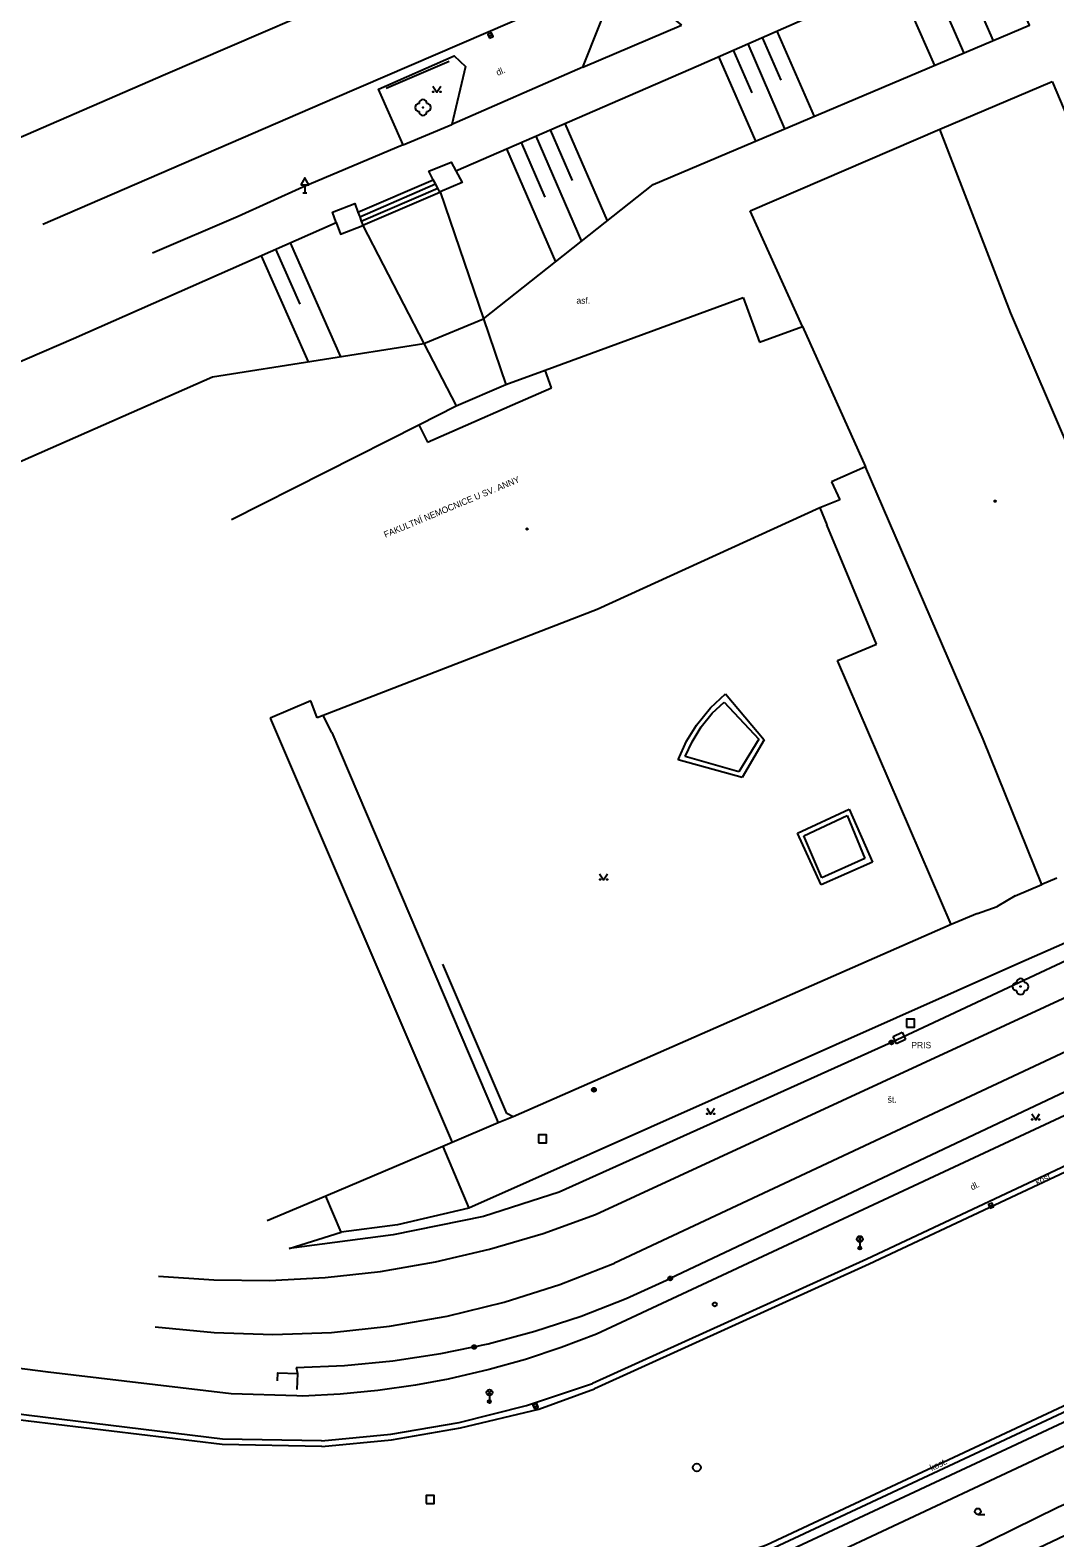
# Model space of a CAD drawing. Extents: x -599770 to -598493, y -1162076 to -1159209.
# Drawn here: x -599554.2 to -599489.7, y -1161324.7 to -1161229.9 of the extents above; entities that cross this region are included whole.
import ezdxf

# ---------------------------------------------------------------- set-up
doc = ezdxf.new("R2010")
doc.units = 0
doc.layers.add('Podklad', color=7, linetype='Continuous')

msp = doc.modelspace()

# ---------------------------------------------------------------- linework, layer by layer
at = {"layer": 'Podklad'}
for p, q in [((-599525.354, -1161230.29), (-599525.126, -1161230.19)), ((-599537.035, -1161240.14), (-599536.785, -1161240.14)), ((-599536.91, -1161239.631), (-599536.91, -1161240.14)), ((-599493.876, -1161303.886), (-599493.644, -1161303.794)), ((-599502.143, -1161306.07), (-599501.878, -1161305.805)), ((-599502.143, -1161305.805), (-599501.878, -1161306.07)), ((-599502.01, -1161306.125), (-599502.01, -1161306.5)), ((-599525.433, -1161315.73), (-599525.168, -1161315.465)), ((-599525.433, -1161315.465), (-599525.168, -1161315.73)), ((-599525.3, -1161315.785), (-599525.3, -1161316.16)), ((-599522.516, -1161316.496), (-599522.284, -1161316.404)), ((-599494.59, -1161323.258), (-599494.152, -1161323.258))]:
    msp.add_line(p, q, dxfattribs=at)
for points in [[(-599416, -1161182.85), (-599438.05, -1161192.36), (-599467.84, -1161205.21), (-599482.11, -1161211.36), (-599501.88, -1161219.89), (-599514.52, -1161225.34), (-599535.02, -1161234.19), (-599553.39, -1161242.12)], [(-599572.517, -1161244.329), (-599545.675, -1161232.671), (-599517.213, -1161220.408)], [(-599527.41, -1161238.76), (-599512.15, -1161232.12), (-599493.72, -1161224.01)], [(-599496.05, -1161225.03), (-599493.62, -1161230.57)], [(-599519.42, -1161232.24), (-599517.42, -1161227.16), (-599513.14, -1161225.29), (-599512.44, -1161225.97), (-599513.67, -1161229.23), (-599513.22, -1161229.6)], [(-599497.88, -1161225.84), (-599495.47, -1161231.35)], [(-599499.72, -1161226.65), (-599497.31, -1161232.13)], [(-599525.68, -1161248.07), (-599515, -1161239.61), (-599491.33, -1161229.59), (-599491.51, -1161229.21)], [(-599519.42, -1161232.24), (-599513.22, -1161229.6)], [(-599507.23, -1161229.96), (-599504.89, -1161235.33)], [(-599509.06, -1161230.76), (-599506.74, -1161236.11)], [(-599508.14, -1161230.36), (-599506.97, -1161233.05)], [(-599530.72, -1161237.11), (-599532.28, -1161233.62), (-599527.52, -1161231.51), (-599526.81, -1161232.19), (-599527.66, -1161235.83)], [(-599531.8, -1161233.56), (-599527.83, -1161231.85)], [(-599510.89, -1161231.57), (-599508.58, -1161236.89)], [(-599509.97, -1161231.17), (-599508.81, -1161233.84)], [(-599519.42, -1161232.24), (-599527.66, -1161235.83)], [(-599528.86, -1161233.435), (-599528.61, -1161233.81), (-599528.36, -1161233.435)], [(-599496.97, -1161236.13), (-599489.92, -1161233.14)], [(-599489.92, -1161233.14), (-599485.81, -1161242.85)], [(-599530.72, -1161237.11), (-599527.66, -1161235.83)], [(-599522.39, -1161236.58), (-599519.52, -1161243.19)], [(-599521.48, -1161236.18), (-599520.09, -1161239.36)], [(-599520.56, -1161235.78), (-599517.9, -1161241.9)], [(-599508.9, -1161241.27), (-599496.97, -1161236.13)], [(-599492.52, -1161247.7), (-599496.97, -1161236.13)], [(-599530.72, -1161237.11), (-599537.04, -1161239.79), (-599541.1, -1161241.62), (-599546.48, -1161243.94)], [(-599524.23, -1161237.38), (-599521.14, -1161244.47)], [(-599523.31, -1161236.98), (-599521.82, -1161240.4)], [(-599528.83, -1161239.31), (-599529.12, -1161238.77), (-599527.71, -1161238.21), (-599527.41, -1161238.76)], [(-599533.57, -1161241.35), (-599528.83, -1161239.31)], [(-599528.69, -1161239.57), (-599528.83, -1161239.31)], [(-599527.41, -1161238.76), (-599527.01, -1161239.49), (-599528.4, -1161240.08)], [(-599518.64, -1161304.39), (-599464.62, -1161279.43), (-599424.64, -1161260.7), (-599378.29, -1161238.9)], [(-599533.46, -1161241.64), (-599528.69, -1161239.57)], [(-599533.36, -1161241.91), (-599528.55, -1161239.84)], [(-599533.26, -1161242.18), (-599528.42, -1161240.09)], [(-599528.55, -1161239.84), (-599528.69, -1161239.57)], [(-599528.42, -1161240.09), (-599528.55, -1161239.84)], [(-599528.4, -1161240.08), (-599528.42, -1161240.09)], [(-599528.4, -1161240.08), (-599525.68, -1161248.07)], [(-599528.4, -1161240.08), (-599525.68, -1161248.07)], [(-599534.93, -1161242), (-599535.16, -1161241.35), (-599533.77, -1161240.81), (-599533.57, -1161241.35)], [(-599533.57, -1161241.35), (-599533.46, -1161241.64)], [(-599505.62, -1161248.55), (-599508.9, -1161241.27)], [(-599583.53, -1161263.14), (-599551.46, -1161249.3), (-599534.93, -1161242)], [(-599534.93, -1161242), (-599534.66, -1161242.74), (-599533.27, -1161242.19)], [(-599533.46, -1161241.64), (-599533.36, -1161241.91)], [(-599533.36, -1161241.91), (-599533.26, -1161242.18)], [(-599533.27, -1161242.19), (-599533.26, -1161242.18)], [(-599533.27, -1161242.19), (-599529.42, -1161249.62)], [(-599533.27, -1161242.19), (-599529.42, -1161249.62)], [(-599376.74, -1161241.49), (-599423.17, -1161263.23), (-599463.27, -1161282.06), (-599517.44, -1161307.45)], [(-599539.66, -1161244.09), (-599536.71, -1161250.77)], [(-599538.75, -1161243.69), (-599537.22, -1161247.15)], [(-599537.83, -1161243.28), (-599534.67, -1161250.45)], [(-599521.8, -1161251.3), (-599509.34, -1161246.72)], [(-599509.34, -1161246.72), (-599508.31, -1161249.54)], [(-599342.09, -1161247.58), (-599378.65, -1161264.68), (-599391.36, -1161270.66), (-599400.18, -1161274.79), (-599421.28, -1161284.67), (-599472.9, -1161308.81), (-599475.18, -1161309.9), (-599507.88, -1161325.2), (-599523.58, -1161330.77)], [(-599487.28, -1161259.9), (-599492.52, -1161247.7)], [(-599529.42, -1161249.62), (-599525.68, -1161248.07)], [(-599525.68, -1161248.07), (-599524.26, -1161252.2)], [(-599525.68, -1161248.07), (-599524.26, -1161252.2)], [(-599508.31, -1161249.54), (-599505.62, -1161248.55)], [(-599505.62, -1161248.55), (-599501.65, -1161257.38)], [(-599559.26, -1161258.99), (-599542.71, -1161251.72), (-599529.42, -1161249.62)], [(-599529.42, -1161249.62), (-599527.4, -1161253.54)], [(-599529.42, -1161249.62), (-599527.4, -1161253.54)], [(-599524.26, -1161252.2), (-599521.8, -1161251.3)], [(-599521.4, -1161252.4), (-599521.8, -1161251.3)], [(-599527.4, -1161253.54), (-599524.26, -1161252.2)], [(-599523.86, -1161253.48), (-599521.4, -1161252.4)], [(-599529.74, -1161254.72), (-599527.4, -1161253.54)], [(-599526.8, -1161254.77), (-599523.86, -1161253.48)], [(-599541.53, -1161260.68), (-599529.74, -1161254.72)], [(-599529.74, -1161254.72), (-599529.19, -1161255.82)], [(-599529.19, -1161255.82), (-599526.8, -1161254.77)], [(-599501.65, -1161257.38), (-599503.79, -1161258.31)], [(-599494.59, -1161273.72), (-599501.65, -1161257.38)], [(-599503.79, -1161258.31), (-599503.27, -1161259.44)], [(-599504.52, -1161259.95), (-599518.52, -1161266.35)], [(-599503.27, -1161259.44), (-599504.52, -1161259.95)], [(-599504.52, -1161259.95), (-599504.09, -1161261.01)], [(-599500.97, -1161268.52), (-599504.09, -1161261.01)], [(-599518.52, -1161266.35), (-599535.75, -1161273.02)], [(-599503.41, -1161269.56), (-599500.97, -1161268.52)], [(-599496.26, -1161286.15), (-599503.41, -1161269.56)], [(-599511.4, -1161272.52), (-599510.46, -1161271.65)], [(-599510.46, -1161271.65), (-599508.02, -1161274.54)], [(-599536.53, -1161272.08), (-599539.08, -1161273.17)], [(-599536.14, -1161273.16), (-599536.53, -1161272.08)], [(-599512.29, -1161273.61), (-599511.4, -1161272.52)], [(-599511.29, -1161272.86), (-599510.53, -1161272.17)], [(-599510.53, -1161272.17), (-599508.37, -1161274.49)], [(-599539.08, -1161273.17), (-599527.64, -1161299.87)], [(-599535.75, -1161273.02), (-599536.14, -1161273.16)], [(-599535.21, -1161274.08), (-599535.75, -1161273.02)], [(-599512.91, -1161274.62), (-599512.29, -1161273.61)], [(-599511.99, -1161273.72), (-599511.29, -1161272.86)], [(-599535.21, -1161274.08), (-599524.92, -1161298.23)], [(-599512.56, -1161274.66), (-599511.99, -1161273.72)], [(-599508.37, -1161274.49), (-599509.61, -1161276.56)], [(-599508.02, -1161274.54), (-599509.4, -1161276.92)], [(-599494.26, -1161274.51), (-599494.59, -1161273.72)], [(-599490.56, -1161283.65), (-599494.26, -1161274.51)], [(-599400.03, -1161275.11), (-599421.13, -1161284.99), (-599472.75, -1161309.13), (-599475.03, -1161310.22), (-599507.75, -1161325.52), (-599523.42, -1161331.08)], [(-599513.44, -1161275.8), (-599512.91, -1161274.62)], [(-599512.99, -1161275.6), (-599512.56, -1161274.66)], [(-599509.4, -1161276.92), (-599513.44, -1161275.8)], [(-599509.61, -1161276.56), (-599512.99, -1161275.6)], [(-599469.02, -1161279.02), (-599480.33, -1161284.35), (-599500.02, -1161293.57), (-599520.92, -1161302.99), (-599525.68, -1161304.53), (-599531.36, -1161305.67), (-599537.89, -1161306.54)], [(-599468.96, -1161278.46), (-599492.07, -1161288.63), (-599526.59, -1161304)], [(-599505.93, -1161280.41), (-599502.68, -1161278.9)], [(-599502.68, -1161278.9), (-599501.22, -1161282.23)], [(-599505.53, -1161280.57), (-599502.81, -1161279.31)], [(-599502.81, -1161279.31), (-599501.69, -1161282)], [(-599504.45, -1161283.66), (-599505.93, -1161280.41)], [(-599504.4, -1161283.22), (-599505.53, -1161280.57)], [(-599501.69, -1161282), (-599504.4, -1161283.22)], [(-599518.37, -1161282.975), (-599518.12, -1161283.35), (-599517.87, -1161282.975)], [(-599501.22, -1161282.23), (-599504.45, -1161283.66)], [(-599492.23, -1161284.36), (-599490.56, -1161283.65)], [(-599489.61, -1161283.24), (-599490.56, -1161283.65)], [(-599492.23, -1161284.36), (-599493.37, -1161285.03)], [(-599466.17, -1161285.85), (-599513.93, -1161308.42)], [(-599494.6, -1161285.46), (-599496.26, -1161286.15)], [(-599494.6, -1161285.46), (-599493.37, -1161285.03)], [(-599496.26, -1161286.15), (-599523.81, -1161298.25)], [(-599466, -1161287.38), (-599518.56, -1161311.92)], [(-599524.21, -1161298.05), (-599528.23, -1161288.66)], [(-599467.28, -1161291.09), (-599501.57, -1161307.2), (-599518.81, -1161315.03)], [(-599467.28, -1161291.09), (-599467.13, -1161291.41), (-599501.42, -1161307.52), (-599518.69, -1161315.36)], [(-599499.92, -1161293.21), (-599499.34, -1161292.93)], [(-599499.71, -1161293.66), (-599499.92, -1161293.21)], [(-599499.13, -1161293.39), (-599499.71, -1161293.66)], [(-599499.34, -1161292.93), (-599499.13, -1161293.39)], [(-599537.05, -1161315.82), (-599537.42, -1161315.81), (-599541.55, -1161315.68), (-599553.06, -1161314.32), (-599583.51, -1161310.4), (-599608.37, -1161307.21), (-599633.75, -1161303.92), (-599675.62, -1161298.5), (-599675.5, -1161297.54)], [(-599524.92, -1161298.23), (-599524.75, -1161298.64)], [(-599523.81, -1161298.25), (-599524.75, -1161298.64)], [(-599523.81, -1161298.25), (-599524.21, -1161298.05)], [(-599511.64, -1161297.715), (-599511.39, -1161298.09), (-599511.14, -1161297.715)], [(-599491.2, -1161298.065), (-599490.95, -1161298.44), (-599490.7, -1161298.065)], [(-599524.75, -1161298.64), (-599527.64, -1161299.87)], [(-599528.23, -1161300.12), (-599535.58, -1161303.24)], [(-599527.64, -1161299.87), (-599528.23, -1161300.12)], [(-599528.23, -1161300.12), (-599526.59, -1161304)], [(-599535.84, -1161318.99), (-599542.11, -1161318.87), (-599554.29, -1161317.39), (-599581.86, -1161313.85), (-599609.11, -1161310.3), (-599636.04, -1161306.87), (-599663.91, -1161303.27), (-599679.52, -1161301.26), (-599679.46, -1161300.92)], [(-599535.86, -1161318.64), (-599542.09, -1161318.52), (-599554.25, -1161317.04), (-599581.82, -1161313.5), (-599609.07, -1161309.95), (-599636, -1161306.52), (-599663.87, -1161302.92), (-599679.46, -1161300.92)], [(-599535.58, -1161303.24), (-599539.27, -1161304.8)], [(-599526.59, -1161304), (-599531.09, -1161305.05), (-599534.62, -1161305.5), (-599535.58, -1161303.24)], [(-599546.12, -1161308.28), (-599542.63, -1161308.51), (-599539.13, -1161308.54), (-599535.63, -1161308.36), (-599532.15, -1161307.98), (-599528.7, -1161307.38), (-599525.29, -1161306.58), (-599521.93, -1161305.59), (-599518.64, -1161304.39)], [(-599537.89, -1161306.54), (-599534.62, -1161305.5)], [(-599546.33, -1161311.46), (-599542.61, -1161311.82), (-599538.92, -1161311.94), (-599535.24, -1161311.81), (-599531.58, -1161311.43), (-599527.95, -1161310.8), (-599524.37, -1161309.92), (-599520.87, -1161308.81), (-599517.44, -1161307.45)], [(-599537.45, -1161314.01), (-599534.41, -1161313.89), (-599531.37, -1161313.61), (-599528.36, -1161313.15), (-599525.38, -1161312.53), (-599522.44, -1161311.74), (-599519.54, -1161310.79), (-599516.7, -1161309.68), (-599513.93, -1161308.42)], [(-599520.4, -1161330.82), (-599507.54, -1161326.03), (-599474.79, -1161310.72), (-599472.11, -1161316.53), (-599506.92, -1161333.03), (-599509.39, -1161334.05), (-599518.43, -1161337.01)], [(-599518.56, -1161311.92), (-599520.78, -1161312.76), (-599523.03, -1161313.51), (-599525.32, -1161314.15), (-599527.89, -1161314.75), (-599529.96, -1161315.13), (-599532.31, -1161315.47), (-599534.68, -1161315.7), (-599537.05, -1161315.82)], [(-599538.63, -1161314.86), (-599538.61, -1161314.36), (-599537.38, -1161314.4)], [(-599537.45, -1161314.01), (-599537.38, -1161314.4)], [(-599537.38, -1161314.4), (-599537.41, -1161315.4)], [(-599535.86, -1161318.64), (-599531.51, -1161318.22), (-599527.2, -1161317.48), (-599522.96, -1161316.41), (-599518.81, -1161315.03)], [(-599505.34, -1161326.54), (-599479.6, -1161314.45)], [(-599479.6, -1161314.45), (-599478.19, -1161317.7), (-599489.56, -1161322.83), (-599503.65, -1161329.77), (-599505.34, -1161326.54)], [(-599535.84, -1161318.99), (-599531.46, -1161318.57), (-599527.13, -1161317.82), (-599522.19, -1161316.64), (-599518.69, -1161315.36)]]:
    msp.add_lwpolyline(points, dxfattribs=at)
for points in [[(-599525.304, -1161230.405), (-599525.075, -1161230.304), (-599525.176, -1161230.075), (-599525.405, -1161230.176)], [(-599537.16, -1161239.631), (-599536.66, -1161239.631), (-599536.91, -1161239.198)], [(-599499.07, -1161292.62), (-599498.57, -1161292.62), (-599498.57, -1161292.12), (-599499.07, -1161292.12)], [(-599522.21, -1161299.88), (-599521.71, -1161299.88), (-599521.71, -1161299.38), (-599522.21, -1161299.38)], [(-599493.83, -1161304.002), (-599493.598, -1161303.91), (-599493.69, -1161303.678), (-599493.922, -1161303.77)], [(-599522.47, -1161316.612), (-599522.238, -1161316.52), (-599522.33, -1161316.288), (-599522.562, -1161316.38)], [(-599529.27, -1161322.58), (-599528.77, -1161322.58), (-599528.77, -1161322.08), (-599529.27, -1161322.08)]]:
    msp.add_lwpolyline(points, close=True, dxfattribs=at)
for centre, radius in [((-599528.835, -1161233.785), 0.025), ((-599528.385, -1161233.785), 0.025), ((-599529.48, -1161234.77), 0.025), ((-599493.5, -1161259.53), 0.045), ((-599493.5, -1161259.53), 0.0199), ((-599522.93, -1161261.28), 0.045), ((-599522.93, -1161261.28), 0.0199), ((-599518.345, -1161283.325), 0.025), ((-599517.895, -1161283.325), 0.025), ((-599491.9, -1161290.06), 0.025), ((-599500.02, -1161293.57), 0.125), ((-599500.02, -1161293.57), 0.1), ((-599500.02, -1161293.57), 0.075), ((-599500.02, -1161293.57), 0.05), ((-599500.02, -1161293.57), 0.025), ((-599518.73, -1161296.55), 0.125), ((-599518.73, -1161296.55), 0.1), ((-599518.73, -1161296.55), 0.075), ((-599518.73, -1161296.55), 0.05), ((-599518.73, -1161296.55), 0.025), ((-599511.615, -1161298.065), 0.025), ((-599511.165, -1161298.065), 0.025), ((-599491.175, -1161298.415), 0.025), ((-599490.725, -1161298.415), 0.025), ((-599502.01, -1161305.938), 0.188), ((-599502.01, -1161306.5), 0.1), ((-599502.01, -1161306.5), 0.0723), ((-599502.01, -1161306.5), 0.0438), ((-599513.93, -1161308.42), 0.125), ((-599513.93, -1161308.42), 0.1), ((-599513.93, -1161308.42), 0.075), ((-599513.93, -1161308.42), 0.05), ((-599513.93, -1161308.42), 0.025), ((-599511.13, -1161310.05), 0.125), ((-599526.26, -1161312.73), 0.125), ((-599526.26, -1161312.73), 0.1), ((-599526.26, -1161312.73), 0.075), ((-599526.26, -1161312.73), 0.05), ((-599526.26, -1161312.73), 0.025), ((-599525.3, -1161315.597), 0.188), ((-599525.3, -1161316.16), 0.1), ((-599525.3, -1161316.16), 0.0723), ((-599525.3, -1161316.16), 0.0438), ((-599512.26, -1161320.31), 0.25), ((-599494.59, -1161323.07), 0.188)]:
    msp.add_circle(centre, radius, dxfattribs=at)
for centre, start, end in [((-599529.73, -1161234.77), 90, 270), ((-599529.48, -1161234.52), 0, 180), ((-599529.23, -1161234.77), 270, 90), ((-599529.48, -1161235.02), 180, 0), ((-599491.9, -1161289.81), 0, 180), ((-599492.15, -1161290.06), 90, 270), ((-599491.9, -1161290.31), 180, 0), ((-599491.65, -1161290.06), 270, 90)]:
    msp.add_arc(centre, 0.25, start, end, dxfattribs=at)

# ---------------------------------------------------------------- texts
for s, rotation, p in [('dl.', 22.92, (-599524.78, -1161232.78)), ('FAKULTNÍ NEMOCNICE U SV. ANNY', 22.57, (-599531.84, -1161261.84)), ('kost.', 25.08, (-599490.86, -1161302.56)), ('dl.', 25.18, (-599494.95, -1161302.88)), ('kost.', 25.08, (-599497.49, -1161320.54))]:
    msp.add_text(s, height=0.4, rotation=rotation, dxfattribs=at).set_placement(p)
for s, p in [('asf.', (-599519.83, -1161247.11)), ('PRIS', (-599498.77, -1161293.94)), ('št.', (-599500.26, -1161297.37))]:
    msp.add_text(s, height=0.4, dxfattribs=at).set_placement(p)

doc.saveas('drawing.dxf')
